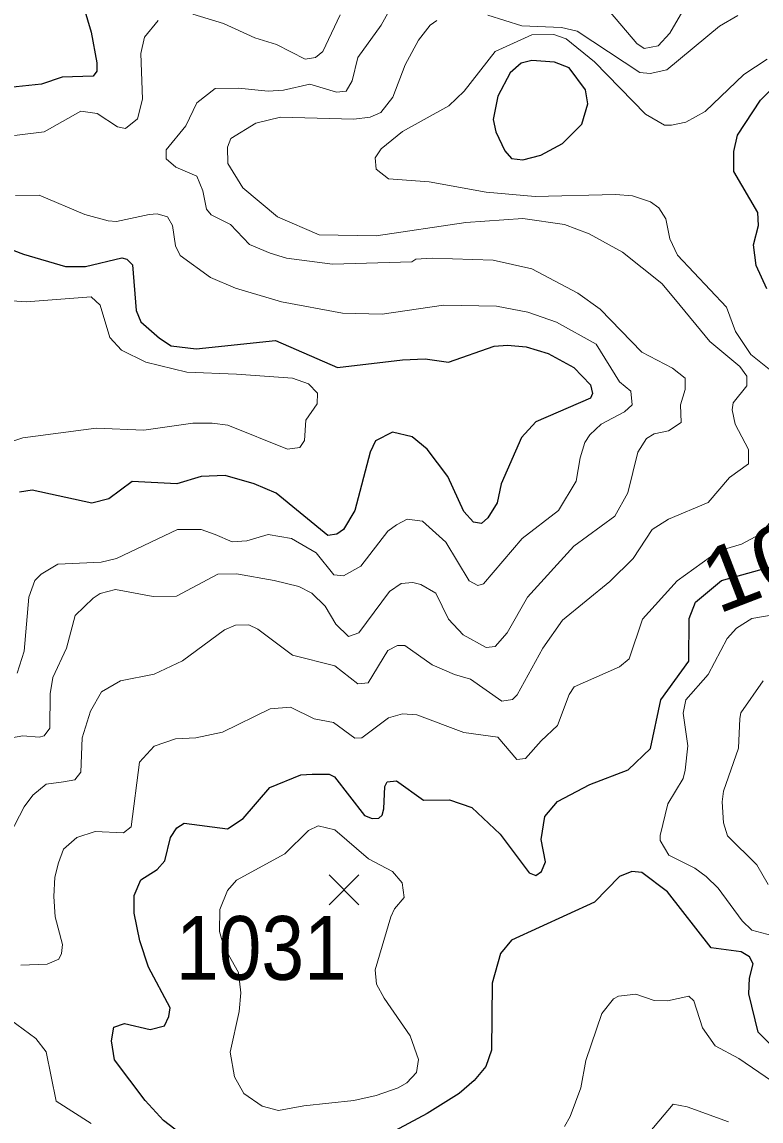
# Model space of a CAD drawing. Extents: x 294.2 to 320.3, y 7482.7 to 7510.7.
# Drawn here: x 318.717 to 319.644, y 7492.667 to 7494.046 of the extents above; entities that cross this region are included whole.
import ezdxf
from ezdxf.enums import TextEntityAlignment as Align

# ---------------------------------------------------------------- set-up
doc = ezdxf.new("R2010")
doc.units = 0
doc.header["$LTSCALE"] = 0.032
for name, color, linetype, lineweight in [('1', 7, 'Continuous', 25), ('2', 7, 'Continuous', 13), ('21', 7, 'Continuous', 25)]:
    doc.layers.add(name, color=color, linetype=linetype, lineweight=lineweight)
doc.layers.add('61', color=7, linetype='Continuous')

msp = doc.modelspace()

# ---------------------------------------------------------------- linework, layer by layer
at = {"layer": '1'}
for points in [[(318.7913, 7494.0754), (318.8039, 7494.0329), (318.811, 7493.9944), (318.811, 7493.9841), (318.8063, 7493.9779), (318.7678, 7493.9763), (318.7418, 7493.9676), (318.7021, 7493.9637)], [(319.6512, 7493.711), (319.6378, 7493.7401), (319.6343, 7493.766), (319.6406, 7493.7904), (319.6398, 7493.8069), (319.6099, 7493.858), (319.6099, 7493.8832), (319.6142, 7493.9036), (319.6433, 7493.9477), (319.6567, 7493.961)], [(318.6184, 7493.7924), (318.7192, 7493.7546), (318.7716, 7493.7388), (318.7968, 7493.7388), (318.8424, 7493.7498), (318.8487, 7493.7482), (318.8557, 7493.7411), (318.8605, 7493.6837), (318.8661, 7493.6696), (318.8896, 7493.6491), (318.9041, 7493.6397), (318.9355, 7493.6358), (319.0349, 7493.646)], [(319.326, 7493.6403), (319.3496, 7493.6384), (319.3771, 7493.63), (319.409, 7493.6122), (319.4301, 7493.5905), (319.4326, 7493.5796), (319.4301, 7493.5739), (319.3615, 7493.544), (319.3434, 7493.5244), (319.3182, 7493.4662), (319.3131, 7493.4426), (319.3013, 7493.4237), (319.2934, 7493.4167), (319.2832, 7493.4182), (319.2714, 7493.4316), (319.2513, 7493.4756), (319.2251, 7493.51), (319.2066, 7493.5253), (319.1817, 7493.5311), (319.1606, 7493.5203), (319.1536, 7493.5062), (319.1345, 7493.4328), (319.1204, 7493.4091), (319.1121, 7493.4034), (319.1006, 7493.4015), (319.036, 7493.4546), (319.0084, 7493.4664), (318.9722, 7493.477), (318.9421, 7493.4758), (318.9115, 7493.4664), (318.8556, 7493.4695), (318.8261, 7493.4475), (318.8049, 7493.442), (318.7302, 7493.4585), (318.7141, 7493.4561)], [(319.0349, 7493.646), (319.1127, 7493.6122), (319.1945, 7493.6218), (319.2226, 7493.6231), (319.252, 7493.6192), (319.3094, 7493.639), (319.326, 7493.6403)], [(319.3885, 7493.068), (319.4294, 7493.0893), (319.4773, 7493.1078), (319.5054, 7493.1346), (319.5182, 7493.1953), (319.5533, 7493.2438), (319.5539, 7493.2974), (319.5616, 7493.3178), (319.5942, 7493.3453), (319.686, 7493.3705)], [(318.9532, 7492.6232), (318.8947, 7492.6678), (318.8719, 7492.6929), (318.8334, 7492.744), (318.8294, 7492.7676), (318.8326, 7492.7849), (318.8456, 7492.7896), (318.8778, 7492.7818), (318.8959, 7492.7865), (318.9014, 7492.7983), (318.903, 7492.8093), (318.8759, 7492.8603), (318.8649, 7492.8933), (318.8578, 7492.9279), (318.8578, 7492.9499), (318.8664, 7492.9696), (318.8868, 7492.9826), (318.8963, 7492.9935), (318.9034, 7493.0229), (318.9114, 7493.0351), (318.9206, 7493.0408), (318.9749, 7493.0337), (318.9947, 7493.0465), (319.0278, 7493.0854), (319.0668, 7493.1014), (319.0809, 7493.1021), (319.1026, 7493.1021), (319.109, 7493.0988), (319.1466, 7493.0503), (319.1562, 7493.0465), (319.1645, 7493.0472), (319.1689, 7493.051), (319.1708, 7493.0587), (319.1721, 7493.0867), (319.1753, 7493.0925), (319.1869, 7493.0937), (319.2207, 7493.0695), (319.2533, 7493.0701), (319.2813, 7493.0605), (319.3169, 7493.0271), (319.3531, 7492.9784)], [(319.3531, 7492.9784), (319.3617, 7492.9752), (319.3687, 7492.9802), (319.3735, 7492.9925), (319.368, 7493.0201), (319.3728, 7493.0492), (319.3885, 7493.068)], [(319.6871, 7492.7323), (319.6404, 7492.7786), (319.6286, 7492.8266), (319.6294, 7492.8462), (319.6341, 7492.8643), (319.6294, 7492.873), (319.6191, 7492.8793), (319.5813, 7492.8846), (319.5265, 7492.9546), (319.4946, 7492.9788), (319.4818, 7492.9801), (319.4665, 7492.9737), (319.4352, 7492.9418), (319.3311, 7492.8939), (319.3171, 7492.8773), (319.3069, 7492.8403), (319.306, 7492.7559), (319.299, 7492.7355), (319.284, 7492.7182), (319.2652, 7492.7017), (319.2253, 7492.6765), (319.0956, 7492.6073)]]:
    msp.add_lwpolyline(points, dxfattribs=at)
msp.add_lwpolyline([(319.3226, 7493.8841), (319.3309, 7493.8743), (319.3452, 7493.8728), (319.3679, 7493.8788), (319.3951, 7493.8932), (319.4193, 7493.9174), (319.4268, 7493.943), (319.4238, 7493.9604), (319.4033, 7493.9882), (319.3848, 7493.9953), (319.3567, 7493.9972), (319.3432, 7493.994), (319.3292, 7493.9819), (319.3139, 7493.9525), (319.3082, 7493.9232), (319.3113, 7493.9078)], close=True, dxfattribs=at)
at = {"layer": '2'}
for points in [[(319.5431, 7493.5656), (319.5489, 7493.5848), (319.5489, 7493.5988), (319.5329, 7493.6115), (319.4946, 7493.6314), (319.4422, 7493.6856), (319.4142, 7493.7054), (319.3567, 7493.7361), (319.3082, 7493.7469), (319.2315, 7493.7494), (319.2111, 7493.7482), (319.206, 7493.745), (319.1064, 7493.7418), (319.0489, 7493.7494), (319.0285, 7493.7558), (319.0023, 7493.7667), (318.9787, 7493.7916), (318.9544, 7493.8037), (318.9487, 7493.8108), (318.9442, 7493.8338), (318.9366, 7493.8523), (318.9103, 7493.8637), (318.8982, 7493.874), (318.8982, 7493.8854), (318.9225, 7493.9155), (318.9365, 7493.9442), (318.9596, 7493.9621), (318.9889, 7493.9627), (319.026, 7493.9589), (319.0451, 7493.9601), (319.0783, 7493.9678), (319.1115, 7493.9576), (319.1236, 7493.9589), (319.1313, 7493.9717), (319.1383, 7494.001), (319.1677, 7494.0419), (319.1843, 7494.0719)], [(318.9315, 7494.0553), (318.9698, 7494.0438), (319.0094, 7494.0259), (319.0362, 7494.0176), (319.0725, 7493.9991), (319.0853, 7494.001), (319.0943, 7494.0087), (319.116, 7494.0547)], [(319.3015, 7494.0541), (319.344, 7494.0407), (319.3937, 7494.0387), (319.4135, 7494.0342), (319.492, 7493.9825), (319.5048, 7493.9812), (319.5259, 7493.9857), (319.5916, 7494.0406), (319.6146, 7494.054)], [(319.455, 7494.0578), (319.4882, 7494.0189), (319.4972, 7494.0125), (319.515, 7494.0157), (319.5297, 7494.0317), (319.5457, 7494.0598)], [(318.708, 7493.9034), (318.745, 7493.9078), (318.791, 7493.934), (318.8114, 7493.9308), (318.8369, 7493.9142), (318.8472, 7493.9123), (318.8619, 7493.9244), (318.8682, 7493.9487), (318.8663, 7494.0062), (318.8708, 7494.0266), (318.888, 7494.0476)], [(318.971, 7493.2834), (318.9851, 7493.2891), (319.0017, 7493.2897), (319.0131, 7493.284), (319.0566, 7493.2514), (319.1096, 7493.2381), (319.1383, 7493.2157), (319.1511, 7493.217), (319.176, 7493.2572), (319.1881, 7493.2636), (319.1971, 7493.2636), (319.2315, 7493.2393), (319.2596, 7493.2272), (319.2794, 7493.2215), (319.319, 7493.194), (319.3324, 7493.1959), (319.3382, 7493.2016), (319.3701, 7493.2604), (319.395, 7493.2955), (319.4544, 7493.344), (319.4837, 7493.3728), (319.5073, 7493.4092), (319.5278, 7493.4219), (319.5776, 7493.443), (319.6044, 7493.4743), (319.628, 7493.4915), (319.628, 7493.5094), (319.6114, 7493.5413), (319.6076, 7493.5592), (319.6089, 7493.5682), (319.6261, 7493.5892), (319.6261, 7493.6013), (319.6171, 7493.6135), (319.5795, 7493.6448), (319.5367, 7493.6971), (319.5195, 7493.7175), (319.4703, 7493.7571), (319.4282, 7493.7801), (319.3976, 7493.7916), (319.3452, 7493.7993), (319.2737, 7493.7941), (319.1613, 7493.7775), (319.0898, 7493.7788), (319.0375, 7493.8012), (318.994, 7493.8376), (318.9755, 7493.8682), (318.9748, 7493.8887), (318.9793, 7493.8995), (319.0106, 7493.9187), (319.0413, 7493.9263), (319.1332, 7493.9238), (319.1537, 7493.9263), (319.1671, 7493.9321), (319.1824, 7493.9512), (319.1977, 7493.9921), (319.2143, 7494.0228), (319.2289, 7494.0419), (319.2373, 7494.0476)], [(319.6644, 7493.602), (319.6312, 7493.6288), (319.612, 7493.6575), (319.6006, 7493.6881), (319.5393, 7493.7533), (319.5297, 7493.7737), (319.5246, 7493.7986), (319.5157, 7493.8127), (319.5054, 7493.8203), (319.4826, 7493.8278), (319.4614, 7493.8293), (319.3605, 7493.8267), (319.2992, 7493.8324), (319.2277, 7493.8452), (319.1766, 7493.849), (319.1613, 7493.8612), (319.16, 7493.8752), (319.1677, 7493.8868), (319.1945, 7493.9085), (319.2526, 7493.9404), (319.2718, 7493.9589), (319.3107, 7494.0087), (319.3566, 7494.0295), (319.3841, 7494.0298), (319.3994, 7494.0247), (319.4352, 7493.9959), (319.499, 7493.9302), (319.5227, 7493.9161), (319.5316, 7493.9161), (319.5495, 7493.92), (319.5737, 7493.9333), (319.6223, 7493.98), (319.6517, 7493.9991)], [(318.7112, 7493.2291), (318.7201, 7493.2566), (318.7258, 7493.3243), (318.7335, 7493.3453), (318.7412, 7493.353), (318.7622, 7493.3658), (318.8165, 7493.3683), (318.8357, 7493.3727), (318.9123, 7493.4092), (318.9417, 7493.4092), (318.9596, 7493.4028), (318.9806, 7493.3938), (318.9991, 7493.3951), (319.026, 7493.4028), (319.0553, 7493.3977), (319.0859, 7493.3798), (319.1083, 7493.3523), (319.1205, 7493.351), (319.1421, 7493.3632), (319.176, 7493.4072), (319.1869, 7493.4149), (319.2002, 7493.4219), (319.2194, 7493.4194), (319.2488, 7493.3932), (319.2781, 7493.3446), (319.289, 7493.3389), (319.296, 7493.3408), (319.3445, 7493.3977), (319.3899, 7493.4328), (319.4122, 7493.4698), (319.4173, 7493.4992), (319.4231, 7493.5183), (319.4294, 7493.5279), (319.4435, 7493.5413), (319.4728, 7493.5566), (319.4825, 7493.5656), (319.4805, 7493.5828), (319.4665, 7493.5943), (319.4371, 7493.6416), (319.3873, 7493.669), (319.3516, 7493.6818), (319.312, 7493.6894), (319.2456, 7493.6907), (319.169, 7493.6792), (319.1192, 7493.6805), (319.0426, 7493.6945), (318.9851, 7493.7118), (318.9538, 7493.7252), (318.9155, 7493.7527), (318.9097, 7493.7648), (318.9059, 7493.7903), (318.8995, 7493.8012), (318.8868, 7493.805), (318.8766, 7493.8043), (318.8357, 7493.7954), (318.8255, 7493.7961), (318.7961, 7493.8043), (318.7386, 7493.8286), (318.7093, 7493.828)], [(318.9864, 7493.6039), (318.9238, 7493.6064), (318.8727, 7493.6192), (318.842, 7493.6339), (318.8274, 7493.6499), (318.8152, 7493.6907), (318.8038, 7493.7009), (318.7226, 7493.6945), (318.6684, 7493.6984)], [(319.0713, 7493.5209), (319.0732, 7493.5464), (319.0872, 7493.5669), (319.0879, 7493.5803), (319.0764, 7493.5918), (319.0566, 7493.5988), (318.9864, 7493.6039)], [(319.4767, 7493.4551), (319.4894, 7493.5062), (319.5003, 7493.5234), (319.5099, 7493.5292), (319.5278, 7493.533), (319.5438, 7493.5432), (319.5431, 7493.5656)], [(318.6927, 7493.5158), (318.7182, 7493.5241), (318.8102, 7493.5362), (318.8702, 7493.5336), (318.9315, 7493.5426), (318.9557, 7493.5426), (318.9755, 7493.54), (319.0502, 7493.51), (319.0655, 7493.5119), (319.0713, 7493.5209)], [(318.7041, 7493.148), (318.7182, 7493.1505), (318.7386, 7493.1487), (318.745, 7493.1505), (318.752, 7493.1601), (318.7526, 7493.2029), (318.7559, 7493.2234), (318.7731, 7493.2604), (318.7839, 7493.3012), (318.8063, 7493.323), (318.8153, 7493.3287), (318.8344, 7493.3338), (318.8817, 7493.3249), (318.911, 7493.3255), (318.9627, 7493.353), (318.9864, 7493.3536), (319.0336, 7493.3453), (319.0643, 7493.3377), (319.0808, 7493.3293), (319.0974, 7493.3128), (319.1109, 7493.2904), (319.1268, 7493.2751), (319.1396, 7493.2795), (319.1779, 7493.3313), (319.1926, 7493.3415), (319.2073, 7493.3428), (319.2175, 7493.3402), (319.236, 7493.3293), (319.2519, 7493.2968), (319.2705, 7493.277), (319.2992, 7493.261), (319.3107, 7493.2623), (319.3254, 7493.2796), (319.3509, 7493.3242), (319.409, 7493.3881), (319.4607, 7493.4258), (319.4767, 7493.4551)], [(319.0834, 7493.1717), (319.1077, 7493.1671), (319.1345, 7493.1474), (319.1434, 7493.148), (319.1766, 7493.1729), (319.1945, 7493.178), (319.2124, 7493.1768), (319.2711, 7493.1544), (319.3139, 7493.1487), (319.3375, 7493.1206), (319.3484, 7493.1218), (319.3682, 7493.1442), (319.3886, 7493.1633), (319.4033, 7493.2023), (319.4097, 7493.2118), (319.4665, 7493.2368), (319.4786, 7493.247), (319.4952, 7493.2968), (319.5386, 7493.3447), (319.591, 7493.3823), (319.6192, 7493.3909), (319.6427, 7493.4034), (319.6683, 7493.4334)], [(319.6574, 7492.8997), (319.6325, 7492.9067), (319.6204, 7492.9182), (319.5903, 7492.9591), (319.575, 7492.9737), (319.561, 7492.9845), (319.5284, 7493.0005), (319.5175, 7493.019), (319.5175, 7493.0255), (319.5272, 7493.065), (319.5463, 7493.097), (319.5489, 7493.1072), (319.552, 7493.1378), (319.5463, 7493.1787), (319.5495, 7493.1953), (319.5776, 7493.2272), (319.6012, 7493.2725), (319.6133, 7493.2853), (319.6325, 7493.2974), (319.6836, 7493.3063)], [(318.7929, 7493.148), (318.8031, 7493.1812), (318.8171, 7493.2055), (318.8408, 7493.2195), (318.8829, 7493.2278), (318.9187, 7493.2444), (318.971, 7493.2834)], [(319.653, 7492.9637), (319.6387, 7492.9887), (319.6019, 7493.0249), (319.5968, 7493.0411), (319.5951, 7493.0675), (319.5968, 7493.0808), (319.6157, 7493.1348), (319.6174, 7493.1719), (319.6185, 7493.1791), (319.6467, 7493.2192)], [(318.8829, 7493.1372), (318.9098, 7493.1467), (318.9353, 7493.148), (318.9685, 7493.1551), (319.0285, 7493.1844), (319.054, 7493.1863), (319.0834, 7493.1717)], [(318.7022, 7493.0267), (318.7201, 7493.0612), (318.731, 7493.0759), (318.7476, 7493.0899), (318.7693, 7493.0925), (318.7833, 7493.095), (318.791, 7493.1046), (318.7929, 7493.148)], [(318.7157, 7492.8626), (318.7489, 7492.8639), (318.7635, 7492.8703), (318.7667, 7492.8773), (318.768, 7492.8888), (318.759, 7492.9233), (318.7572, 7492.9488), (318.7584, 7492.9731), (318.7629, 7492.991), (318.7692, 7493.0082), (318.7859, 7493.0229), (318.8089, 7493.0305), (318.8446, 7493.0286), (318.8542, 7493.0363), (318.8644, 7493.1174), (318.8829, 7493.1372)], [(319.6913, 7492.6941), (319.6159, 7492.7458), (319.5865, 7492.7617), (319.5706, 7492.7841), (319.5597, 7492.8179), (319.5533, 7492.8236), (319.5265, 7492.8179), (319.5099, 7492.8185), (319.4869, 7492.8262), (319.4652, 7492.8236), (319.4588, 7492.8205), (319.4442, 7492.802), (319.4243, 7492.7432), (319.4179, 7492.7088), (319.4046, 7492.673), (319.3975, 7492.6602)], [(318.8038, 7492.664), (318.7603, 7492.6921), (318.7476, 7492.7541), (318.7348, 7492.7707), (318.7029, 7492.7943)], [(319.6031, 7492.666), (319.5514, 7492.6851), (319.5335, 7492.6883), (319.4978, 7492.6455)]]:
    msp.add_lwpolyline(points, dxfattribs=at)
msp.add_lwpolyline([(319.0707, 7492.6864), (319.0387, 7492.6806), (319.0183, 7492.6858), (318.9953, 7492.7017), (318.9838, 7492.7228), (318.9781, 7492.7535), (318.9896, 7492.8045), (318.9915, 7492.8281), (318.9889, 7492.8533), (318.9705, 7492.8859), (318.9648, 7492.9048), (318.9655, 7492.9323), (318.9749, 7492.9565), (318.9863, 7492.9692), (319.047, 7493.0024), (319.0764, 7493.0318), (319.0885, 7493.0376), (319.1096, 7493.0324), (319.1517, 7492.9961), (319.1817, 7492.9801), (319.1939, 7492.966), (319.1964, 7492.9476), (319.1843, 7492.9335), (319.1798, 7492.9233), (319.16, 7492.8569), (319.1619, 7492.839), (319.1715, 7492.8211), (319.2041, 7492.7739), (319.2143, 7492.7445), (319.2117, 7492.7279), (319.1996, 7492.7151), (319.1887, 7492.7087), (319.1613, 7492.6992), (319.1332, 7492.6928)], close=True, dxfattribs=at)
at = {"layer": '21'}
for p, q in [((319.1022, 7492.976), (319.1397, 7492.9385)), ((319.1397, 7492.976), (319.1022, 7492.9385))]:
    msp.add_line(p, q, dxfattribs=at)

# ---------------------------------------------------------------- texts
at = {"layer": '61', "width": 1.1}
msp.add_text('1000', height=0.08, rotation=21.072, dxfattribs=at).set_placement((319.7117, 7493.3497), align=Align.CENTER)
at = {"layer": '61', "width": 0.9}
msp.add_text('1031', height=0.08, dxfattribs=at).set_placement((319.0174, 7492.8443), align=Align.CENTER)

doc.saveas('drawing.dxf')
